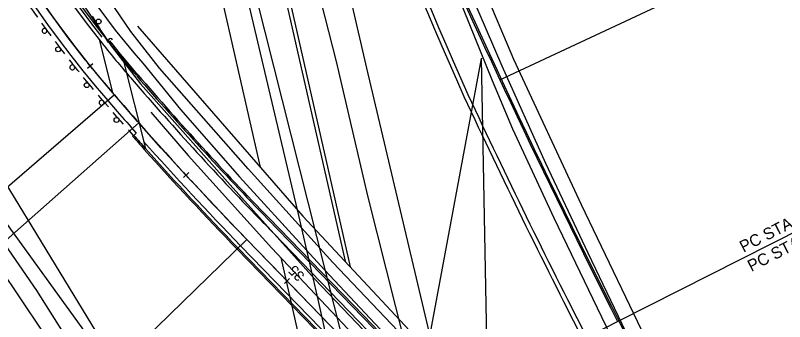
# Model space of a CAD drawing. Extents: x -25029 to 2274964, y -81170 to 687028.
# Drawn here: x -5184 to -4659, y -64048 to -63839 of the extents above; entities that cross this region are included whole.
import ezdxf

# ---------------------------------------------------------------- set-up
doc = ezdxf.new("R2010")
doc.units = 0
for name, color, linetype in [('81911BEA - RW_X_Fee_RW', 7, 'Continuous'), ('BD_X_Canopy', 7, 'Continuous'), ('BRIDGE', 7, 'Continuous'), ('Default', 7, 'Continuous'), ('GE_X_CL_2000', 7, 'Continuous'), ('GK_Visualization', 7, 'Continuous'), ('INTERSTATE', 7, 'Continuous'), ('ROAD', 7, 'Continuous')]:
    doc.layers.add(name, color=color, linetype=linetype)

msp = doc.modelspace()

# ---------------------------------------------------------------- linework, layer by layer
at = {"layer": '81911BEA - RW_X_Fee_RW'}
for p, q in [((-5258.84, -63887.38), (-5128.54, -64067.14)), ((-5194.62, -63948.13), (-5122.62, -64066.28))]:
    msp.add_line(p, q, dxfattribs=at)
at = {"layer": 'BD_X_Canopy'}
for p in [(-5334.89, -66392.45), (-4817.54, -66435.17)]:
    msp.add_line(p, (-4866.05, -63868.76), dxfattribs=at)
at = {"layer": 'BRIDGE'}
for points in [[(-5100.99, -63846.8), (-4987.94, -63976.49), (-4870.83, -64102.02), (-4803.6, -64175.83)], [(-5091.89, -63905.5), (-5066.37, -63935.06), (-5009.22, -63998.22), (-4938.59, -64073.12), (-4877.19, -64137.53), (-4832.89, -64186.99), (-4786.11, -64245.7)]]:
    msp.add_lwpolyline(points, dxfattribs=at)
at = {"layer": 'Default'}
for p, q in [((-5129.27, -63392.75), (-4908.31, -64270.21)), ((-4853.53, -63883.28), (-4524.46, -63729.57)), ((-5127.16, -63855.87), (-5118.06, -63892.02)), ((-5120.91, -63857.32), (-5120.15, -63856.68)), ((-5110.79, -63869.71), (-5110.02, -63869.07)), ((-5110.79, -63869.71), (-5095.54, -63930.25)), ((-5010.27, -63865.31), (-5010.27, -63865.31)), ((-5135.18, -63875.47), (-5131.35, -63872.27)), ((-5133.16, -63873.79), (-5133.16, -63873.79)), ((-4853.53, -63883.28), (-4853.53, -63883.28)), ((-4853.53, -63883.28), (-4853.53, -63883.28)), ((-4853.53, -63883.28), (-4853.53, -63883.28)), ((-4864.4, -63888.36), (-4864.4, -63888.36)), ((-5116.64, -63893.67), (-5343.86, -64089.68)), ((-5116.64, -63893.67), (-5116.64, -63893.67)), ((-4877.99, -63894.71), (-4877.99, -63894.71)), ((-4875.27, -63893.44), (-4875.27, -63893.44)), ((-5121.16, -63897.6), (-5114.81, -63904.95)), ((-4773.09, -64048.47), (-4501.37, -63910.69)), ((-5099.94, -63912.81), (-5286.74, -64077.62)), ((-5099.94, -63912.81), (-5099.94, -63912.81)), ((-5103.51, -63921.3), (-5104.26, -63921.96)), ((-5101.79, -63919.78), (-5103.51, -63921.3)), ((-4837.02, -63918.31), (-4837.02, -63918.31)), ((-5095.54, -63930.25), (-5096.29, -63930.92)), ((-5069.55, -63950.12), (-5065.88, -63946.74)), ((-5067.86, -63948.31), (-5067.86, -63948.31)), ((-4985.86, -63962.29), (-4985.86, -63962.29)), ((-4947.08, -64045.33), (-5011.84, -63978.58)), ((-4946.36, -64044.64), (-5011.12, -63977.89)), ((-4949.95, -64048.12), (-5014.71, -63981.37)), ((-5026.2, -63992.51), (-5178.04, -64139.83)), ((-5026.2, -63992.51), (-5026.2, -63992.51)), ((-5026.2, -63992.51), (-4961.44, -64059.26)), ((-4961.44, -64059.26), (-5026.2, -63992.51)), ((-5032.87, -63998.99), (-4968.11, -64065.73)), ((-5032.15, -63998.29), (-4967.39, -64065.04)), ((-5030.5, -63996.69), (-4965.74, -64063.44)), ((-4793.29, -64008.24), (-4793.29, -64008.24)), ((-5000.66, -64022.41), (-4997.08, -64018.94)), ((-4998.72, -64020.69), (-4998.72, -64020.69)), ((-4868.54, -64132.03), (-4949.95, -64048.12)), ((-4865.67, -64129.24), (-4947.08, -64045.33)), ((-4946.36, -64044.64), (-4864.96, -64128.54)), ((-4809.21, -64066.79), (-4773.09, -64048.47)), ((-4773.09, -64048.47), (-4773.09, -64048.47)), ((-4703.18, -64184.14), (-4772.2, -64048.02))]:
    msp.add_line(p, q, dxfattribs=at)
for points in [[(-5169.08, -63840.6), (-5169.11, -63840.56), (-5170.49, -63838.59), (-5171.87, -63836.62), (-5173.24, -63834.64), (-5174.6, -63832.65), (-5175.14, -63831.87)], [(-5136.35, -63869.95), (-5148.17, -63854.82), (-5162.28, -63835.49), (-5163.28, -63834.02)], [(-5126.14, -63848.99), (-5131.68, -63839.92)], [(-5163.08, -63848.98), (-5163.51, -63848.4), (-5164.92, -63846.44), (-5166.19, -63844.67)], [(-5159.94, -63853.27), (-5160.67, -63852.28), (-5162.09, -63850.34), (-5163.08, -63848.98)], [(-5120.76, -63857.79), (-5123.53, -63853.26)], [(-5150.53, -63865.74), (-5152, -63863.84), (-5153.46, -63861.92), (-5154.91, -63860.01), (-5156.36, -63858.08), (-5156.96, -63857.28)], [(-5144.17, -63873.86), (-5144.6, -63873.33), (-5146.09, -63871.44), (-5147.46, -63869.69)], [(-5140.85, -63878.01), (-5141.59, -63877.09), (-5143.1, -63875.22), (-5144.17, -63873.86)], [(-5131.66, -63875.78), (-5133.43, -63873.68), (-5134.81, -63871.91)], [(-5100.83, -63911.79), (-5116.64, -63893.67), (-5118.06, -63892.02), (-5130.06, -63877.7)], [(-5130.92, -63890.06), (-5132.43, -63888.26), (-5133.97, -63886.41), (-5135.51, -63884.56), (-5137.04, -63882.7), (-5137.7, -63881.89)], [(-5124.21, -63897.9), (-5124.63, -63897.43), (-5126.2, -63895.6), (-5127.68, -63893.88)], [(-5120.75, -63901.92), (-5123.05, -63899.25), (-5123.05, -63899.24), (-5124.21, -63897.9)], [(-5110.48, -63913.7), (-5112.16, -63911.78), (-5114.99, -63908.55), (-5117.47, -63905.69)], [(-5071.09, -63944.75), (-5084.67, -63929.95), (-5099.88, -63912.88), (-5099.71, -63913.07), (-5100.83, -63911.79)], [(-5103.66, -63921.44), (-5106.5, -63918.22), (-5107.18, -63917.45)], [(-5066.03, -63950.27), (-5069.4, -63946.59)], [(-5033.55, -63984.79), (-5055.72, -63961.5), (-5064.34, -63952.11)], [(-5002.34, -64017.09), (-5026.2, -63992.51), (-5026.2, -63992.51), (-5033.55, -63984.79)], [(-4997.13, -64022.47), (-5000.61, -64018.89)], [(-4964.12, -64056.49), (-4995.4, -64024.26)]]:
    msp.add_lwpolyline(points, dxfattribs=at)
for centre in [(-5127.49, -63843.59), (-5155.09, -63862.53), (-5135.61, -63887.05), (-5115.23, -63910.8)]:
    msp.add_circle(centre, 1.67, dxfattribs=at)
for centre, radius, start, end in [((296.99, -61477.5), 5684.68, 200.18816, 206.889), ((-4576.9, -63423.16), 722.02, 187.56619, 221.07904), ((-4576.9, -63423.16), 716.02, 187.56619, 220.90557), ((-4576.9, -63423.16), 716.02, 187.56619, 220.90557), ((-4576.9, -63423.16), 700.02, 187.56619, 218.18036), ((-4576.9, -63423.16), 697.52, 187.56619, 218.18036), ((-4576.9, -63423.16), 696.02, 187.56619, 218.59227), ((315.43, -61593.1), 5677.58, 199.86573, 203.90119), ((315.45, -61593.1), 5680.6, 199.86634, 203.90178), ((296.99, -61477.5), 5683.68, 203.04041, 206.889), ((-5164.43, -63849.96), 1.67, 35.8433, 215.8433), ((-5164.43, -63849.96), 1.67, 216.0337, 36.0337), ((-4576.9, -63423.16), 700.02, 218.18036, 220.58108), ((-5119.34, -63856.92), 1.67, 31.4136, 211.4136), ((-4576.9, -63423.16), 696.02, 218.59227, 219.90948), ((-4576.9, -63423.16), 695.02, 218.59038, 219.90949), ((-4576.9, -63423.16), 696.02, 219.90949, 221.07904), ((-4576.9, -63423.16), 695.02, 219.90949, 221.07904), ((-5145.48, -63874.9), 1.67, 38.3184, 218.3184), ((-5145.48, -63874.9), 1.67, 218.5088, 38.5088), ((-4576.9, -63423.16), 700.02, 220.58108, 221.07904), ((-3381.32, -62396.62), 2271.83, 220.78409, 224.13409), ((-3381.32, -62396.62), 2270.83, 220.78409, 224.13409), ((-3381.32, -62396.62), 2275.83, 220.78409, 224.13409), ((-4576.9, -63423.16), 716.02, 220.90557, 221.07904), ((-3381.32, -62396.62), 2291.83, 220.78409, 221.42801), ((-3381.32, -62396.62), 2291.83, 220.78409, 221.42801), ((-616.11, -61911.3), 4700.8, 204.95642, 207.2068), ((-616.11, -61911.3), 4697.8, 204.95642, 207.2068), ((-5125.48, -63898.99), 1.67, 40.7935, 220.7935), ((-5125.47, -63899), 1.67, 220.9839, 40.9839), ((-3381.32, -62396.62), 2297.83, 221.02691, 221.51908), ((-3381.32, -62396.62), 2291.83, 221.42162, 224.13409), ((-3381.32, -62396.62), 2291.83, 221.42162, 224.13409), ((-3381.32, -62396.62), 2301.13, 221.51894, 221.81753), ((-3381.32, -62396.62), 2300.13, 221.51898, 221.81753), ((-3381.32, -62396.62), 2297.83, 221.70802, 224.13409), ((-3381.32, -62396.62), 2301.13, 221.81753, 224.13409), ((-3381.32, -62396.62), 2300.13, 221.81753, 224.13409)]:
    msp.add_arc(centre, radius, start, end, dxfattribs=at)
at = {"layer": 'GE_X_CL_2000'}
for points in [[(-5197.72, -62830.97), (-5171.31, -62893.78), (-5159.06, -62930.79), (-5130.42, -63032.75), (-5105.93, -63127.59), (-5084.04, -63215.13), (-5058.81, -63306.24), (-5035.08, -63385.7), (-5006.91, -63473.14), (-4978.57, -63554.94), (-4951.21, -63629.19), (-4923.23, -63702.83), (-4884.18, -63799.09), (-4852.15, -63873.81), (-4822.36, -63940.3), (-4793.32, -64001.43), (-4762.53, -64066.08), (-4747.82, -64096.7), (-4735.9, -64121.24), (-4724.73, -64145.32), (-4707.19, -64180.57), (-4698.32, -64200.21), (-4674.44, -64247.66)], [(-4741.71, -65090.68), (-4750.72, -65034.38), (-4759.15, -64950.41), (-4767.71, -64881.69), (-4776.16, -64800.01), (-4786.15, -64719.84), (-4802.03, -64615.21), (-4812.33, -64571.64), (-4813.26, -64566.62), (-4847.32, -64382.95), (-4862.71, -64309.6), (-4893.62, -64179.67), (-4908.27, -64108.61), (-4915.08, -64075.15), (-4924.44, -64038.3), (-4943.62, -63962.63), (-4964.95, -63870.92), (-4998.89, -63737.91), (-5029.87, -63614.85), (-5056.33, -63499.45), (-5091.59, -63342.03), (-5118.02, -63223.58)], [(-5158.63, -63244.58), (-5121.88, -63405.83), (-5073.38, -63619.81), (-5040.32, -63766.54), (-5000.59, -63935.44), (-4991.02, -63975.95), (-4985.49, -63999.66), (-4977.79, -64033.27), (-4945.48, -64179.22), (-4927.78, -64248.78), (-4918.99, -64291.57), (-4902.84, -64364.93), (-4884.53, -64452.8), (-4875.98, -64497.06), (-4871.39, -64520.8), (-4857.52, -64593.37), (-4849.57, -64644.54), (-4838.73, -64714.81), (-4827.22, -64794.99), (-4818.77, -64875.91), (-4810.26, -64951.5), (-4800.31, -65035.48), (-4791.01, -65125.92)], [(-5128.06, -63833.45), (-5122.19, -63841.52), (-5116.14, -63849.45), (-5109.91, -63857.25), (-5103.52, -63864.91), (-5097.39, -63871.92), (-5071.47, -63903.74), (-5031.35, -63949.53), (-4985.49, -63999.66), (-4973.25, -64013.04), (-4921.32, -64068.49)], [(-5195.34, -64011.52), (-5166.48, -64054.29), (-5132.67, -64109.62), (-5110.17, -64148.26), (-5098.13, -64177.21), (-5092.42, -64190.91), (-5085.15, -64208.06), (-5076, -64224.96), (-5052.52, -64263.95), (-5017.73, -64320.86), (-5008.77, -64334.31), (-4995.57, -64351.98), (-4935.04, -64429.78)]]:
    msp.add_lwpolyline(points, dxfattribs=at)
at = {"layer": 'GK_Visualization'}
for p, q in [((-4865.97, -63868.76), (-4866.13, -63868.76)), ((-4866.05, -63868.68), (-4866.05, -63868.83))]:
    msp.add_line(p, q, dxfattribs=at)
at = {"layer": 'INTERSTATE'}
for points in [[(-5784.88, -60748.85), (-5755.59, -60832.81), (-5732.07, -60898.97), (-5670.01, -61084.37), (-5616.54, -61251.47), (-5563.52, -61424.75), (-5502.86, -61643.42), (-5459.31, -61806.1), (-5414.6, -61990), (-5363.55, -62210.54), (-5299.44, -62501.42), (-5239.18, -62771.02), (-5166.03, -63104.91), (-5089.47, -63443.73), (-4998.22, -63835.12), (-4959.2, -64007.31)], [(-5783.05, -60748.62), (-5753.16, -60831.85), (-5729.6, -60898.12), (-5667.53, -61083.56), (-5614.05, -61250.69), (-5561.02, -61424.01), (-5500.34, -61642.74), (-5456.77, -61805.45), (-5412.06, -61989.39), (-5361.01, -62209.96), (-5296.88, -62500.86), (-5236.63, -62770.46), (-5163.48, -63104.34), (-5086.92, -63443.15), (-4995.68, -63834.53), (-4955.66, -64011.1)], [(-4748.36, -64071.57), (-4797.83, -63968.7), (-4843.87, -63869.54), (-4916.97, -63696.64), (-4986.78, -63510.16), (-5022.43, -63401.55), (-5057.13, -63283.39), (-5083.83, -63179.42), (-5135.65, -62977.54), (-5195.76, -62746.09), (-5246.66, -62545.38), (-5289.86, -62353.04), (-5328.97, -62178.31), (-5369.43, -61996.97), (-5404.16, -61854.14), (-5455.5, -61657.64), (-5496.33, -61510.81), (-5560.24, -61291.58), (-5601.2, -61162.24), (-5644.97, -61028.1), (-5698.22, -60869.29), (-5741.57, -60748.36)], [(-4897.36, -64073.59), (-4944.3, -63875.52), (-5008.48, -63597.49), (-5070.2, -63333.09), (-5127.05, -63082.4), (-5143.62, -63007.64), (-5141.44, -63007.19), (-5100.81, -63173.15), (-5080.04, -63254.44), (-5055.84, -63340.56), (-5024.08, -63441.43), (-4990.83, -63540.11), (-4956.54, -63636.39), (-4917.3, -63737.91), (-4882.36, -63825.2), (-4858.63, -63883.81), (-4844.77, -63916.74), (-4816.55, -63977.54), (-4748.36, -64119.32)], [(-5205.81, -63114.02), (-5169.7, -63272.78), (-5135.11, -63425.78), (-5103.93, -63564.3), (-5060.73, -63752.16), (-5017.16, -63942.98)], [(-4748.36, -64253.3), (-4772.09, -64222.81), (-4819.49, -64168.4), (-4896.21, -64083.07), (-4967.6, -64008.07), (-5025.31, -63944.05), (-5085.99, -63875.52), (-5105.5, -63850.32), (-5123.94, -63823.16), (-5150.59, -63781.8), (-5173.9, -63738.24), (-5199.25, -63680.4), (-5203.86, -63667.68), (-5218.98, -63621.3), (-5232.13, -63568.5), (-5240.55, -63520.95), (-5248.58, -63445.02), (-5259.38, -63265.02), (-5265.82, -63128.73)], [(-5282.48, -63129.59), (-5276.04, -63265.91), (-5265.21, -63446.39), (-5257.07, -63523.29), (-5248.45, -63571.98), (-5235.02, -63625.91), (-5219.63, -63673.11), (-5214.75, -63686.6), (-5188.92, -63745.53), (-5164.98, -63790.27), (-5137.85, -63832.36), (-5119.01, -63860.12), (-5098.85, -63886.17), (-5037.74, -63955.17), (-4979.84, -64019.41), (-4908.46, -64094.4), (-4831.98, -64179.46), (-4784.97, -64233.42), (-4757.15, -64269.17), (-4748.36, -64280.92)], [(-5003.06, -64004.75), (-4936.5, -64298.29), (-4875.29, -64607.3), (-4853.92, -64748.36)]]:
    msp.add_lwpolyline(points, dxfattribs=at)
at = {"layer": 'ROAD'}
msp.add_lwpolyline([(-5684.27, -63437), (-5638.61, -63480.45), (-5595.53, -63528.19), (-5516.15, -63617.6), (-5423.14, -63722.43), (-5299.33, -63863.47), (-5243.23, -63928.92), (-5215.48, -63963.66), (-5193.98, -63992.19), (-5169.91, -64027.29), (-5139.16, -64075.96), (-5099.09, -64141.08), (-5024.25, -64264.78), (-4957.52, -64372.77), (-4932.76, -64411.22), (-4921.66, -64426.44)], dxfattribs=at)

# ---------------------------------------------------------------- texts
at = {"layer": 'Default'}
for s, height, rotation, p in [('PC STA 34+55.00 BL RAMP G-2 =', 7.9999, 26.889, (-4687.18, -64001.45)), ('PC STA 6+22.82 CL US21, 40.5 RT.', 7.9999, 26.889, (-4681.76, -64014.58)), ('35', 6.986, 134.1341, (-4986.32, -64016.78))]:
    msp.add_text(s, height=height, rotation=rotation, dxfattribs=at).set_placement(p)

doc.saveas('drawing.dxf')
